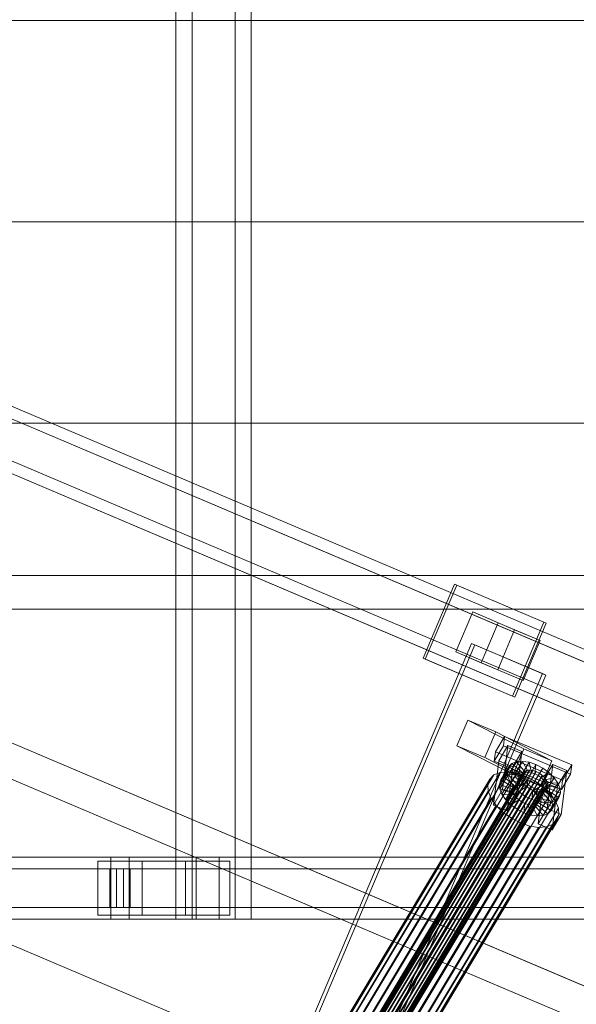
# Model space of a CAD drawing. Header units: millimetres. Extents: x -4738 to 65662, y -68080 to 6847.
# Tile 535 of 656: x 19281 to 19640, y -18505 to -17870. Entities that reach past the tile are written whole.
import ezdxf

# ---------------------------------------------------------------- set-up
doc = ezdxf.new("R2010")
doc.units = ezdxf.units.MM
doc.layers.add('superior_C02', color=7, linetype='Continuous', lineweight=0)
doc.layers.add('superior_C10', color=7, linetype='Continuous', lineweight=0)

msp = doc.modelspace()

# ---------------------------------------------------------------- linework, layer by layer
at = {"layer": 'superior_C02'}
for p, q in [((19381.297, -17550), (19381.297, -18450)), ((19391.729, -18450), (19391.729, -17550)), ((19419.479, -18450), (19419.479, -17550)), ((19429.911, -17550), (19429.911, -18450)), ((19181.088, -17870), (20117.046, -17870)), ((20118.824, -17870), (19182.867, -17870)), ((19181.088, -18000), (20117.046, -18000)), ((20118.824, -18000), (19182.867, -18000)), ((19181.088, -18130), (20117.046, -18130)), ((20118.824, -18130), (19182.867, -18130)), ((20096.643, -18228.298), (19160.686, -18228.298)), ((19162.465, -18228.298), (20098.422, -18228.298)), ((24634.01, -18250), (15575.415, -18250)), ((15576.913, -18250), (24635.508, -18250)), ((19339.287, -18410), (18193.828, -18410)), ((18205.75, -18410), (19351.209, -18410)), ((19394.427, -18410), (18248.967, -18410)), ((18263.87, -18410), (19409.329, -18410)), ((19359.567, -18412.5), (19330.93, -18412.5)), ((19330.93, -18412.5), (19330.93, -18447.5)), ((19387.56, -18412.5), (19330.93, -18412.5)), ((19339.287, -18410), (19339.287, -18450)), ((19351.209, -18410), (19339.287, -18410)), ((20484.747, -18410), (19339.287, -18410)), ((19351.209, -18450), (19351.209, -18410)), ((19351.209, -18410), (20496.669, -18410)), ((19359.567, -18447.5), (19359.567, -18412.5)), ((19359.567, -18412.5), (19416.196, -18412.5)), ((19387.56, -18447.5), (19387.56, -18412.5)), ((19387.56, -18412.5), (19416.196, -18412.5)), ((19394.427, -18410), (19394.427, -18450)), ((19409.329, -18410), (19394.427, -18410)), ((20539.887, -18410), (19394.427, -18410)), ((19409.329, -18450), (19409.329, -18410)), ((19409.329, -18410), (20554.789, -18410)), ((19416.196, -18412.5), (19416.196, -18447.5)), ((19338.593, -18417.5), (18249.764, -18417.5)), ((18263.073, -18417.5), (19351.903, -18417.5)), ((19338.593, -18417.5), (19338.593, -18442.5)), ((19351.903, -18417.5), (19338.593, -18417.5)), ((19343.072, -18417.5), (19347.425, -18417.5)), ((19343.072, -18442.5), (19343.072, -18417.5)), ((20545.161, -18417.5), (19343.072, -18417.5)), ((19347.425, -18417.5), (19347.425, -18442.5)), ((19347.425, -18417.5), (20549.514, -18417.5)), ((19351.903, -18442.5), (19351.903, -18417.5)), ((18249.764, -18442.5), (19338.593, -18442.5)), ((18263.073, -18442.5), (19351.903, -18442.5)), ((19330.93, -18447.5), (19359.567, -18447.5)), ((19387.56, -18447.5), (19330.93, -18447.5)), ((19338.593, -18442.5), (19351.903, -18442.5)), ((19347.425, -18442.5), (19343.072, -18442.5)), ((19343.072, -18442.5), (20545.161, -18442.5)), ((19347.425, -18442.5), (20549.514, -18442.5)), ((19416.196, -18447.5), (19359.567, -18447.5)), ((19416.196, -18447.5), (19387.56, -18447.5)), ((18193.828, -18450), (19339.287, -18450)), ((18205.75, -18450), (19351.209, -18450)), ((18248.967, -18450), (19394.427, -18450)), ((18263.87, -18450), (19409.329, -18450)), ((19339.287, -18450), (19351.209, -18450)), ((19339.287, -18450), (20484.747, -18450)), ((19351.209, -18450), (20496.669, -18450)), ((19381.297, -18450), (19419.479, -18450)), ((19381.297, -18450), (19391.729, -18450)), ((19429.911, -18450), (19391.729, -18450)), ((19394.427, -18450), (19409.329, -18450)), ((19394.427, -18450), (20539.887, -18450)), ((19409.329, -18450), (20554.789, -18450)), ((19429.911, -18450), (19419.479, -18450))]:
    msp.add_line(p, q, dxfattribs=at)
at = {"layer": 'superior_C10'}
for p, q in [((20013.778, -18432.409), (18931.606, -17973.03)), ((20023.005, -18436.326), (18940.833, -17976.947)), ((27880.277, -21988.995), (18436.834, -17980.274)), ((18437.764, -17980.669), (27881.207, -21989.39)), ((20049.904, -18455.893), (18932.671, -17981.629)), ((20051.142, -18456.418), (18933.908, -17982.155)), ((20049.763, -18447.685), (18967.591, -17988.305)), ((20057.144, -18450.818), (18974.973, -17991.439)), ((20040.136, -18478.905), (18922.902, -18004.642)), ((18924.139, -18005.167), (20041.373, -18479.43)), ((19998.148, -18469.229), (18915.976, -18009.85)), ((18925.203, -18013.767), (20007.375, -18473.146)), ((20034.133, -18484.505), (18951.961, -18025.125)), ((18959.343, -18028.259), (20041.514, -18487.638)), ((19540.817, -18281.612), (19561.136, -18233.746)), ((19562.613, -18234.373), (19542.294, -18282.238)), ((19561.136, -18233.746), (19618.852, -18258.246)), ((19561.136, -18233.746), (19562.613, -18234.373)), ((19620.329, -18258.873), (19562.613, -18234.373)), ((19561.944, -18277.544), (19572.885, -18251.77)), ((19572.885, -18251.77), (19599.94, -18263.254)), ((19572.885, -18251.77), (19589.27, -18258.725)), ((19589.27, -18258.725), (19578.329, -18284.499)), ((19616.324, -18270.209), (19589.27, -18258.725)), ((19618.852, -18258.246), (19598.533, -18306.112)), ((19600.01, -18306.739), (19620.329, -18258.873)), ((19620.329, -18258.873), (19618.852, -18258.246)), ((19599.94, -18263.254), (19588.999, -18289.028)), ((19616.324, -18270.209), (19599.94, -18263.254)), ((19239.961, -19054.499), (19572.098, -18272.076)), ((19574.312, -18273.016), (19242.176, -19055.439)), ((19572.098, -18272.076), (19617.91, -18291.523)), ((19572.098, -18272.076), (19574.312, -18273.016)), ((19620.124, -18292.463), (19574.312, -18273.016)), ((19605.383, -18295.983), (19616.324, -18270.209)), ((19598.533, -18306.112), (19540.817, -18281.612)), ((19542.294, -18282.238), (19540.817, -18281.612)), ((19542.294, -18282.238), (19600.01, -18306.739)), ((19588.999, -18289.028), (19561.944, -18277.544)), ((19578.329, -18284.499), (19561.944, -18277.544)), ((19578.329, -18284.499), (19605.383, -18295.983)), ((19617.91, -18291.523), (19285.773, -19073.946)), ((19287.987, -19074.886), (19620.124, -18292.463)), ((19588.999, -18289.028), (19605.383, -18295.983)), ((19620.124, -18292.463), (19617.91, -18291.523)), ((19550.494, -18476.596), (19144.551, -18304.275)), ((19145.65, -18304.741), (19551.593, -18477.063)), ((19598.533, -18306.112), (19600.01, -18306.739)), ((19562.603, -18338.102), (19569.683, -18321.555)), ((19569.683, -18321.555), (19587.719, -18329.211)), ((19569.683, -18321.555), (19605.956, -18340.068)), ((19587.719, -18329.211), (19580.64, -18345.758)), ((19587.528, -18342.048), (19593.48, -18332.116)), ((19587.719, -18329.211), (19623.992, -18347.724)), ((19593.48, -18332.116), (19592.756, -18338.04)), ((19593.48, -18332.116), (19636.787, -18350.444)), ((19580.64, -18345.758), (19562.603, -18338.102)), ((19598.876, -18356.615), (19562.603, -18338.102)), ((19592.756, -18338.04), (19586.804, -18347.972)), ((19589.656, -18347.933), (19595.608, -18338.001)), ((19595.608, -18338.001), (19592.133, -18366.435)), ((19636.063, -18356.367), (19592.756, -18338.04)), ((19595.608, -18338.001), (19604.63, -18341.819)), ((19580.64, -18345.758), (19616.912, -18364.272)), ((19586.804, -18347.972), (19587.528, -18342.048)), ((19630.836, -18360.376), (19587.528, -18342.048)), ((19604.63, -18341.819), (19598.678, -18351.751)), ((19605.956, -18340.068), (19598.876, -18356.615)), ((19601.155, -18370.253), (19604.63, -18341.819)), ((19623.992, -18347.724), (19605.956, -18340.068)), ((19586.181, -18376.367), (19589.656, -18347.933)), ((19586.804, -18347.972), (19630.112, -18366.299)), ((19598.678, -18351.751), (19589.656, -18347.933)), ((19596.117, -18351.617), (19591.016, -18360.131)), ((19598.162, -18349.628), (19593.06, -18358.141)), ((19595.177, -18354.283), (19596.117, -18351.617)), ((19598.678, -18351.751), (19595.203, -18380.185)), ((19601.171, -18348.449), (19596.069, -18356.963)), ((19596.117, -18351.617), (19598.162, -18349.628)), ((19604.645, -18356.839), (19596.117, -18351.617)), ((19598.162, -18349.628), (19601.171, -18348.449)), ((19605.613, -18355.896), (19598.162, -18349.628)), ((19604.94, -18348.163), (19599.838, -18356.677)), ((19601.171, -18348.449), (19604.94, -18348.163)), ((19607.039, -18355.338), (19601.171, -18348.449)), ((19609.211, -18348.789), (19604.11, -18357.302)), ((19608.824, -18355.203), (19604.94, -18348.163)), ((19604.94, -18348.163), (19609.211, -18348.789)), ((19613.695, -18350.283), (19608.594, -18358.796)), ((19610.847, -18355.499), (19609.211, -18348.789)), ((19609.211, -18348.789), (19613.695, -18350.283)), ((19612.971, -18356.206), (19613.695, -18350.283)), ((19613.695, -18350.283), (19618.085, -18352.544)), ((19616.912, -18364.272), (19623.992, -18347.724)), ((19618.527, -18360.151), (19624.479, -18350.219)), ((19624.479, -18350.219), (19621.004, -18378.653)), ((19624.479, -18350.219), (19633.502, -18354.037)), ((19636.787, -18350.444), (19630.836, -18360.376)), ((19636.063, -18356.367), (19636.787, -18350.444)), ((19586.59, -18356.967), (19490.936, -18516.59)), ((19494.091, -18541.845), (19605.05, -18356.683)), ((19605.158, -18358.18), (19494.199, -18543.342)), ((19605.495, -18355.42), (19494.536, -18540.582)), ((19590.613, -18355.392), (19494.959, -18515.015)), ((19606.463, -18354.477), (19495.504, -18539.64)), ((19607.889, -18353.919), (19496.93, -18539.082)), ((19609.674, -18353.784), (19498.715, -18538.946)), ((19595.652, -18355.009), (19499.997, -18514.632)), ((19611.698, -18354.08), (19500.739, -18539.242)), ((19613.821, -18354.788), (19502.862, -18539.95)), ((19615.901, -18355.859), (19504.942, -18541.021)), ((19601.362, -18355.845), (19505.708, -18515.468)), ((19617.794, -18357.22), (19506.835, -18542.383)), ((19607.356, -18357.842), (19511.702, -18517.465)), ((19583.858, -18359.627), (19586.59, -18356.967)), ((19586.59, -18356.967), (19590.613, -18355.392)), ((19590.076, -18362.797), (19595.177, -18354.283)), ((19595.405, -18357.444), (19590.304, -18365.957)), ((19590.613, -18355.392), (19595.652, -18355.009)), ((19593.06, -18358.141), (19591.016, -18360.131)), ((19596.069, -18356.963), (19593.06, -18358.141)), ((19593.06, -18358.141), (19600.512, -18364.409)), ((19595.405, -18357.444), (19595.177, -18354.283)), ((19595.177, -18354.283), (19604.199, -18358.102)), ((19604.308, -18359.599), (19595.405, -18357.444)), ((19596.786, -18360.883), (19595.405, -18357.444)), ((19595.652, -18355.009), (19601.362, -18355.845)), ((19599.838, -18356.677), (19596.069, -18356.963)), ((19596.069, -18356.963), (19601.937, -18363.851)), ((19598.876, -18356.615), (19616.912, -18364.272)), ((19604.199, -18358.102), (19599.098, -18366.615)), ((19599.543, -18365.352), (19604.645, -18356.839)), ((19604.11, -18357.302), (19599.838, -18356.677)), ((19599.838, -18356.677), (19603.722, -18363.716)), ((19600.512, -18364.409), (19605.613, -18355.896)), ((19601.362, -18355.845), (19607.356, -18357.842)), ((19601.937, -18363.851), (19607.039, -18355.338)), ((19603.722, -18363.716), (19608.824, -18355.203)), ((19608.594, -18358.796), (19604.11, -18357.302)), ((19604.11, -18357.302), (19605.746, -18364.012)), ((19604.645, -18356.839), (19604.199, -18358.102)), ((19604.199, -18358.102), (19604.308, -18359.599)), ((19605.613, -18355.896), (19604.645, -18356.839)), ((19605.05, -18356.683), (19605.495, -18355.42)), ((19605.158, -18358.18), (19605.05, -18356.683)), ((19605.812, -18359.809), (19605.158, -18358.18)), ((19605.495, -18355.42), (19606.463, -18354.477)), ((19607.039, -18355.338), (19605.613, -18355.896)), ((19605.746, -18364.012), (19610.847, -18355.499)), ((19606.463, -18354.477), (19607.889, -18353.919)), ((19608.824, -18355.203), (19607.039, -18355.338)), ((19607.356, -18357.842), (19613.225, -18360.865)), ((19607.87, -18364.72), (19612.971, -18356.206)), ((19607.889, -18353.919), (19609.674, -18353.784)), ((19610.847, -18355.499), (19608.824, -18355.203)), ((19609.674, -18353.784), (19611.698, -18354.08)), ((19609.949, -18365.791), (19615.051, -18357.278)), ((19612.971, -18356.206), (19610.847, -18355.499)), ((19611.698, -18354.08), (19613.821, -18354.788)), ((19615.051, -18357.278), (19612.971, -18356.206)), ((19618.085, -18352.544), (19612.983, -18361.057)), ((19613.821, -18354.788), (19615.901, -18355.859)), ((19615.051, -18357.278), (19618.085, -18352.544)), ((19616.944, -18358.639), (19615.051, -18357.278)), ((19615.901, -18355.859), (19617.794, -18357.22)), ((19616.944, -18358.639), (19622.082, -18355.418)), ((19622.082, -18355.418), (19616.98, -18363.931)), ((19617.794, -18357.22), (19619.372, -18358.779)), ((19618.085, -18352.544), (19622.082, -18355.418)), ((19622.082, -18355.418), (19625.414, -18358.709)), ((19633.502, -18354.037), (19627.55, -18363.969)), ((19630.026, -18382.471), (19633.502, -18354.037)), ((19630.112, -18366.299), (19636.063, -18356.367)), ((19486.947, -18522.814), (19582.601, -18363.191)), ((19583.858, -18359.627), (19488.203, -18519.25)), ((19605.812, -18359.809), (19494.853, -18544.971)), ((19606.967, -18361.459), (19496.008, -18546.622)), ((19608.545, -18363.018), (19497.587, -18548.181)), ((19610.439, -18364.379), (19499.48, -18549.542)), ((19619.372, -18358.779), (19508.413, -18543.942)), ((19620.528, -18360.429), (19509.569, -18545.592)), ((19620.845, -18364.818), (19509.886, -18549.981)), ((19621.182, -18362.058), (19510.223, -18547.221)), ((19621.29, -18363.555), (19510.331, -18548.718)), ((19613.225, -18360.865), (19517.571, -18520.488)), ((19618.568, -18364.707), (19522.914, -18524.33)), ((19582.601, -18363.191), (19583.858, -18359.627)), ((19582.906, -18367.415), (19582.601, -18363.191)), ((19591.016, -18360.131), (19590.076, -18362.797)), ((19599.098, -18366.615), (19590.076, -18362.797)), ((19590.076, -18362.797), (19590.304, -18365.957)), ((19591.016, -18360.131), (19599.543, -18365.352)), ((19596.786, -18360.883), (19591.684, -18369.396)), ((19599.225, -18364.367), (19594.124, -18372.88)), ((19604.962, -18361.228), (19596.786, -18360.883)), ((19599.225, -18364.367), (19596.786, -18360.883)), ((19599.206, -18368.112), (19604.308, -18359.599)), ((19606.117, -18362.878), (19599.225, -18364.367)), ((19602.557, -18367.658), (19599.225, -18364.367)), ((19599.543, -18365.352), (19600.512, -18364.409)), ((19599.86, -18369.741), (19604.962, -18361.228)), ((19600.512, -18364.409), (19601.937, -18363.851)), ((19601.015, -18371.391), (19606.117, -18362.878)), ((19601.937, -18363.851), (19603.722, -18363.716)), ((19607.695, -18364.437), (19602.557, -18367.658)), ((19602.594, -18372.95), (19607.695, -18364.437)), ((19603.722, -18363.716), (19605.746, -18364.012)), ((19604.308, -18359.599), (19604.962, -18361.228)), ((19604.962, -18361.228), (19606.117, -18362.878)), ((19605.746, -18364.012), (19607.87, -18364.72)), ((19606.967, -18361.459), (19605.812, -18359.809)), ((19606.117, -18362.878), (19607.695, -18364.437)), ((19608.545, -18363.018), (19606.967, -18361.459)), ((19607.695, -18364.437), (19609.589, -18365.798)), ((19608.594, -18358.796), (19607.87, -18364.72)), ((19607.87, -18364.72), (19609.949, -18365.791)), ((19610.439, -18364.379), (19608.545, -18363.018)), ((19612.983, -18361.057), (19608.594, -18358.796)), ((19612.983, -18361.057), (19609.949, -18365.791)), ((19612.518, -18365.45), (19610.439, -18364.379)), ((19611.842, -18367.152), (19616.944, -18358.639)), ((19616.98, -18363.931), (19611.842, -18367.152)), ((19616.98, -18363.931), (19612.983, -18361.057)), ((19613.225, -18360.865), (19618.568, -18364.707)), ((19613.421, -18368.711), (19618.522, -18360.198)), ((19614.576, -18370.361), (19619.678, -18361.848)), ((19615.052, -18388.585), (19618.527, -18360.151)), ((19615.23, -18371.991), (19620.332, -18363.477)), ((19618.522, -18360.198), (19616.944, -18358.639)), ((19620.312, -18367.222), (19616.98, -18363.931)), ((19618.522, -18360.198), (19625.414, -18358.709)), ((19619.678, -18361.848), (19618.522, -18360.198)), ((19627.55, -18363.969), (19618.527, -18360.151)), ((19618.568, -18364.707), (19623.022, -18369.107)), ((19619.372, -18358.779), (19620.528, -18360.429)), ((19620.332, -18363.477), (19619.678, -18361.848)), ((19619.678, -18361.848), (19627.853, -18362.193)), ((19620.845, -18364.818), (19619.876, -18365.761)), ((19625.414, -18358.709), (19620.312, -18367.222)), ((19620.44, -18364.974), (19620.332, -18363.477)), ((19620.332, -18363.477), (19629.234, -18365.632)), ((19620.528, -18360.429), (19621.182, -18362.058)), ((19621.29, -18363.555), (19620.845, -18364.818)), ((19621.182, -18362.058), (19621.29, -18363.555)), ((19627.853, -18362.193), (19622.752, -18370.706)), ((19627.55, -18363.969), (19624.075, -18392.404)), ((19625.414, -18358.709), (19627.853, -18362.193)), ((19627.853, -18362.193), (19629.234, -18365.632)), ((19630.836, -18360.376), (19630.112, -18366.299)), ((19582.906, -18367.415), (19487.251, -18527.038)), ((19612.518, -18365.45), (19501.559, -18550.613)), ((19614.642, -18366.158), (19503.683, -18551.321)), ((19616.666, -18366.454), (19505.707, -18551.617)), ((19618.451, -18366.319), (19507.492, -18551.481)), ((19619.876, -18365.761), (19508.917, -18550.923)), ((19623.022, -18369.107), (19527.368, -18528.73)), ((19584.752, -18372.013), (19582.906, -18367.415)), ((19592.133, -18366.435), (19586.181, -18376.367)), ((19590.304, -18365.957), (19599.206, -18368.112)), ((19590.304, -18365.957), (19591.684, -18369.396)), ((19591.684, -18369.396), (19599.86, -18369.741)), ((19591.684, -18369.396), (19594.124, -18372.88)), ((19601.155, -18370.253), (19592.133, -18366.435)), ((19595.203, -18380.185), (19601.155, -18370.253)), ((19602.557, -18367.658), (19597.456, -18376.171)), ((19599.098, -18366.615), (19599.543, -18365.352)), ((19599.206, -18368.112), (19599.098, -18366.615)), ((19599.86, -18369.741), (19599.206, -18368.112)), ((19601.015, -18371.391), (19599.86, -18369.741)), ((19606.554, -18370.532), (19601.453, -18379.045)), ((19606.554, -18370.532), (19602.557, -18367.658)), ((19604.487, -18374.312), (19609.589, -18365.798)), ((19609.589, -18365.798), (19606.554, -18370.532)), ((19610.944, -18372.793), (19606.554, -18370.532)), ((19606.566, -18375.383), (19611.668, -18366.869)), ((19608.69, -18376.09), (19613.792, -18367.577)), ((19609.589, -18365.798), (19611.668, -18366.869)), ((19609.949, -18365.791), (19611.842, -18367.152)), ((19610.714, -18376.386), (19615.815, -18367.873)), ((19611.668, -18366.869), (19610.944, -18372.793)), ((19611.668, -18366.869), (19613.792, -18367.577)), ((19611.842, -18367.152), (19613.421, -18368.711)), ((19612.499, -18376.251), (19617.601, -18367.738)), ((19614.642, -18366.158), (19612.518, -18365.45)), ((19620.312, -18367.222), (19613.421, -18368.711)), ((19613.421, -18368.711), (19614.576, -18370.361)), ((19613.792, -18367.577), (19615.428, -18374.287)), ((19613.792, -18367.577), (19615.815, -18367.873)), ((19613.924, -18375.693), (19619.026, -18367.18)), ((19622.752, -18370.706), (19614.576, -18370.361)), ((19614.576, -18370.361), (19615.23, -18371.991)), ((19616.666, -18366.454), (19614.642, -18366.158)), ((19614.893, -18374.75), (19619.994, -18366.237)), ((19615.338, -18373.488), (19620.44, -18364.974)), ((19615.815, -18367.873), (19617.601, -18367.738)), ((19615.815, -18367.873), (19619.699, -18374.913)), ((19618.451, -18366.319), (19616.666, -18366.454)), ((19617.601, -18367.738), (19619.026, -18367.18)), ((19617.601, -18367.738), (19623.468, -18374.626)), ((19619.876, -18365.761), (19618.451, -18366.319)), ((19619.026, -18367.18), (19619.994, -18366.237)), ((19619.026, -18367.18), (19626.478, -18373.448)), ((19619.994, -18366.237), (19620.44, -18364.974)), ((19619.994, -18366.237), (19628.522, -18371.458)), ((19622.752, -18370.706), (19620.312, -18367.222)), ((19620.44, -18364.974), (19629.462, -18368.792)), ((19624.132, -18374.145), (19622.752, -18370.706)), ((19623.022, -18369.107), (19626.283, -18373.765)), ((19629.234, -18365.632), (19624.132, -18374.145)), ((19629.462, -18368.792), (19624.36, -18377.306)), ((19629.462, -18368.792), (19628.522, -18371.458)), ((19629.234, -18365.632), (19629.462, -18368.792)), ((19584.752, -18372.013), (19489.097, -18531.636)), ((19588.013, -18376.671), (19492.358, -18536.294)), ((19626.283, -18373.765), (19530.629, -18533.387)), ((19588.013, -18376.671), (19584.752, -18372.013)), ((19586.181, -18376.367), (19595.203, -18380.185)), ((19592.467, -18381.07), (19588.013, -18376.671)), ((19594.124, -18372.88), (19601.015, -18371.391)), ((19594.124, -18372.88), (19597.456, -18376.171)), ((19597.456, -18376.171), (19602.594, -18372.95)), ((19597.456, -18376.171), (19601.453, -18379.045)), ((19602.594, -18372.95), (19601.015, -18371.391)), ((19601.453, -18379.045), (19604.487, -18374.312)), ((19604.487, -18374.312), (19602.594, -18372.95)), ((19606.566, -18375.383), (19604.487, -18374.312)), ((19610.944, -18372.793), (19605.842, -18381.306)), ((19605.842, -18381.306), (19606.566, -18375.383)), ((19608.69, -18376.09), (19606.566, -18375.383)), ((19610.326, -18382.8), (19608.69, -18376.09)), ((19610.714, -18376.386), (19608.69, -18376.09)), ((19615.428, -18374.287), (19610.326, -18382.8)), ((19612.499, -18376.251), (19610.714, -18376.386)), ((19614.598, -18383.426), (19610.714, -18376.386)), ((19615.428, -18374.287), (19610.944, -18372.793)), ((19613.924, -18375.693), (19612.499, -18376.251)), ((19618.367, -18383.14), (19612.499, -18376.251)), ((19614.893, -18374.75), (19613.924, -18375.693)), ((19621.376, -18381.961), (19613.924, -18375.693)), ((19619.699, -18374.913), (19614.598, -18383.426)), ((19615.338, -18373.488), (19614.893, -18374.75)), ((19623.42, -18379.972), (19614.893, -18374.75)), ((19624.132, -18374.145), (19615.23, -18371.991)), ((19615.23, -18371.991), (19615.338, -18373.488)), ((19624.36, -18377.306), (19615.338, -18373.488)), ((19619.699, -18374.913), (19615.428, -18374.287)), ((19623.468, -18374.626), (19618.367, -18383.14)), ((19623.468, -18374.626), (19619.699, -18374.913)), ((19626.478, -18373.448), (19621.376, -18381.961)), ((19628.522, -18371.458), (19623.42, -18379.972)), ((19623.42, -18379.972), (19624.36, -18377.306)), ((19626.478, -18373.448), (19623.468, -18374.626)), ((19624.36, -18377.306), (19624.132, -18374.145)), ((19626.283, -18373.765), (19628.129, -18378.362)), ((19628.522, -18371.458), (19626.478, -18373.448)), ((19592.467, -18381.07), (19496.812, -18540.693)), ((19628.129, -18378.362), (19532.475, -18537.985)), ((19628.434, -18382.587), (19532.78, -18542.21)), ((19597.81, -18384.913), (19592.467, -18381.07)), ((19601.453, -18379.045), (19605.842, -18381.306)), ((19605.842, -18381.306), (19610.326, -18382.8)), ((19610.326, -18382.8), (19614.598, -18383.426)), ((19614.598, -18383.426), (19618.367, -18383.14)), ((19621.004, -18378.653), (19615.052, -18388.585)), ((19618.367, -18383.14), (19621.376, -18381.961)), ((19630.026, -18382.471), (19621.004, -18378.653)), ((19621.376, -18381.961), (19623.42, -18379.972)), ((19624.075, -18392.404), (19630.026, -18382.471)), ((19628.434, -18382.587), (19627.177, -18386.151)), ((19628.129, -18378.362), (19628.434, -18382.587)), ((19093.536, -18389.407), (19499.478, -18561.729)), ((19500.577, -18562.195), (19094.635, -18389.873)), ((19597.81, -18384.913), (19502.156, -18544.535)), ((19603.679, -18387.935), (19508.024, -18547.558)), ((19609.672, -18389.933), (19514.018, -18549.556)), ((19624.444, -18388.811), (19528.79, -18548.434)), ((19627.177, -18386.151), (19531.523, -18545.774)), ((19603.679, -18387.935), (19597.81, -18384.913)), ((19609.672, -18389.933), (19603.679, -18387.935)), ((19615.383, -18390.769), (19609.672, -18389.933)), ((19615.052, -18388.585), (19624.075, -18392.404)), ((19624.444, -18388.811), (19620.422, -18390.386)), ((19627.177, -18386.151), (19624.444, -18388.811)), ((19615.383, -18390.769), (19519.729, -18550.391)), ((19620.422, -18390.386), (19524.767, -18550.009)), ((19620.422, -18390.386), (19615.383, -18390.769)), ((19550.494, -18476.596), (19499.478, -18561.729)), ((19500.577, -18562.195), (19551.593, -18477.063)), ((19956.437, -18648.918), (19550.494, -18476.596)), ((19551.593, -18477.063), (19550.494, -18476.596)), ((19551.593, -18477.063), (19957.536, -18649.385))]:
    msp.add_line(p, q, dxfattribs=at)

doc.saveas('drawing.dxf')
